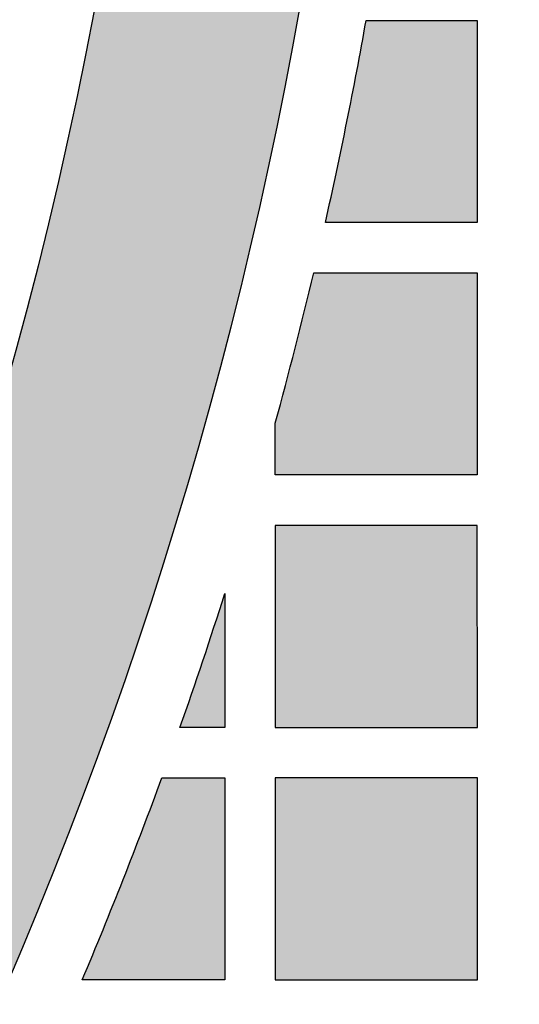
# Model space of a CAD drawing. Header units: millimetres. Extents: x -3873 to -97, y 912 to 4165.
# Tile 197 of 656: x -3087 to -3058, y 1352 to 1411. Entities that reach past the tile are written whole.
import ezdxf

# ---------------------------------------------------------------- set-up
doc = ezdxf.new("R2010")
doc.units = ezdxf.units.MM
doc.layers.add('pattern', color=7, linetype='Continuous', true_color=0x000000)

msp = doc.modelspace()

# ---------------------------------------------------------------- hatches: boundary and pattern name
at = {"layer": 'pattern'}
for points in [[(-3133.117, 1301.433), (-3131.788, 1301.603), (-3130.46, 1301.811), (-3129.135, 1302.057), (-3127.815, 1302.34), (-3126.502, 1302.661), (-3125.196, 1303.02), (-3123.901, 1303.415), (-3122.616, 1303.847), (-3121.344, 1304.316), (-3120.086, 1304.82), (-3118.845, 1305.359), (-3117.62, 1305.932), (-3116.414, 1306.538), (-3115.228, 1307.177), (-3114.063, 1307.847), (-3112.92, 1308.548), (-3110.227, 1312.538), (-3107.6, 1316.587), (-3105.043, 1320.693), (-3102.556, 1324.856), (-3100.142, 1329.072), (-3097.802, 1333.341), (-3095.538, 1337.66), (-3093.351, 1342.027), (-3091.243, 1346.441), (-3089.215, 1350.899), (-3087.269, 1355.398), (-3085.406, 1359.937), (-3083.627, 1364.513), (-3081.933, 1369.125), (-3080.325, 1373.769), (-3078.805, 1378.443), (-3077.372, 1383.144), (-3076.028, 1387.871), (-3074.773, 1392.621), (-3073.608, 1397.391), (-3072.534, 1402.178), (-3071.55, 1406.981), (-3070.656, 1411.796), (-3069.854, 1416.621), (-3069.143, 1421.453), (-3068.524, 1426.29), (-3067.995, 1431.129), (-3067.556, 1435.968), (-3067.209, 1440.804), (-3066.951, 1445.635), (-3066.782, 1450.458), (-3066.703, 1455.271), (-3078.703, 1455.27), (-3078.795, 1450.163), (-3078.991, 1445.043), (-3079.293, 1439.912), (-3079.702, 1434.774), (-3080.219, 1429.633), (-3080.842, 1424.491), (-3081.575, 1419.351), (-3082.415, 1414.218), (-3083.363, 1409.095), (-3084.42, 1403.985), (-3085.585, 1398.891), (-3086.857, 1393.817), (-3088.237, 1388.767), (-3089.723, 1383.743), (-3091.314, 1378.749), (-3093.011, 1373.789), (-3094.811, 1368.865), (-3096.713, 1363.981), (-3098.716, 1359.141), (-3100.819, 1354.346), (-3103.02, 1349.601), (-3105.317, 1344.907), (-3107.708, 1340.269), (-3110.192, 1335.689), (-3112.766, 1331.169), (-3115.428, 1326.713), (-3118.176, 1322.322), (-3121.007, 1317.999), (-3123.92, 1313.747), (-3126.911, 1309.567), (-3129.977, 1305.462)], [(-3069.209, 1398.673), (-3067.932, 1404.659), (-3066.793, 1410.673), (-3060.19, 1410.673), (-3060.189, 1398.674)], [(-3069.904, 1395.673), (-3060.188, 1395.673), (-3060.187, 1383.674), (-3072.187, 1383.673), (-3072.187, 1386.752)], [(-3060.187, 1380.673), (-3072.187, 1380.672), (-3072.186, 1368.673), (-3060.186, 1368.674)], [(-3075.187, 1376.618), (-3075.186, 1368.672), (-3077.849, 1368.672)], [(-3083.656, 1353.672), (-3081.219, 1359.643), (-3078.928, 1365.672), (-3075.186, 1365.672), (-3075.185, 1353.673)], [(-3060.186, 1365.673), (-3072.186, 1365.672), (-3072.185, 1353.673), (-3060.185, 1353.674)]]:
    msp.add_hatch(color=256, dxfattribs=at).paths.add_polyline_path(points, flags=0)

# ---------------------------------------------------------------- linework, layer by layer
for points in [[(-3066.793, 1410.673), (-3060.19, 1410.673), (-3060.189, 1398.674), (-3069.209, 1398.673)], [(-3069.904, 1395.673), (-3060.188, 1395.673), (-3060.187, 1383.674), (-3072.187, 1383.673), (-3072.187, 1386.752)], [(-3075.187, 1376.618), (-3075.186, 1368.672), (-3077.849, 1368.672)], [(-3078.928, 1365.672), (-3075.186, 1365.672), (-3075.185, 1353.673), (-3083.656, 1353.672)]]:
    msp.add_lwpolyline(points, dxfattribs=at)
for points in [[(-3060.187, 1380.673), (-3072.187, 1380.672), (-3072.186, 1368.673), (-3060.186, 1368.674)], [(-3060.186, 1365.673), (-3072.186, 1365.672), (-3072.185, 1353.673), (-3060.185, 1353.674)]]:
    msp.add_lwpolyline(points, close=True, dxfattribs=at)
at = {"layer": 'pattern', "extrusion": (0, 0, -1)}
for centre, radius, start, end in [((3328.786, 1457.186), 250.09, 180.43881, 218.51983), ((3010.652, 1457.276), 52.482, 182.1793, 357.81135)]:
    msp.add_arc(centre, radius, start, end, dxfattribs=at)
at = {"layer": 'pattern'}
for radius, start, end in [(262.09, 325.45008, 359.58149), (266.09, 347.29693, 349.93291), (266.09, 344.65089, 346.6338), (266.09, 340.57059, 342.37505), (266.09, 337.10656, 339.88406)]:
    msp.add_arc((-3328.786, 1457.186), radius, start, end, dxfattribs=at)

doc.saveas('drawing.dxf')
